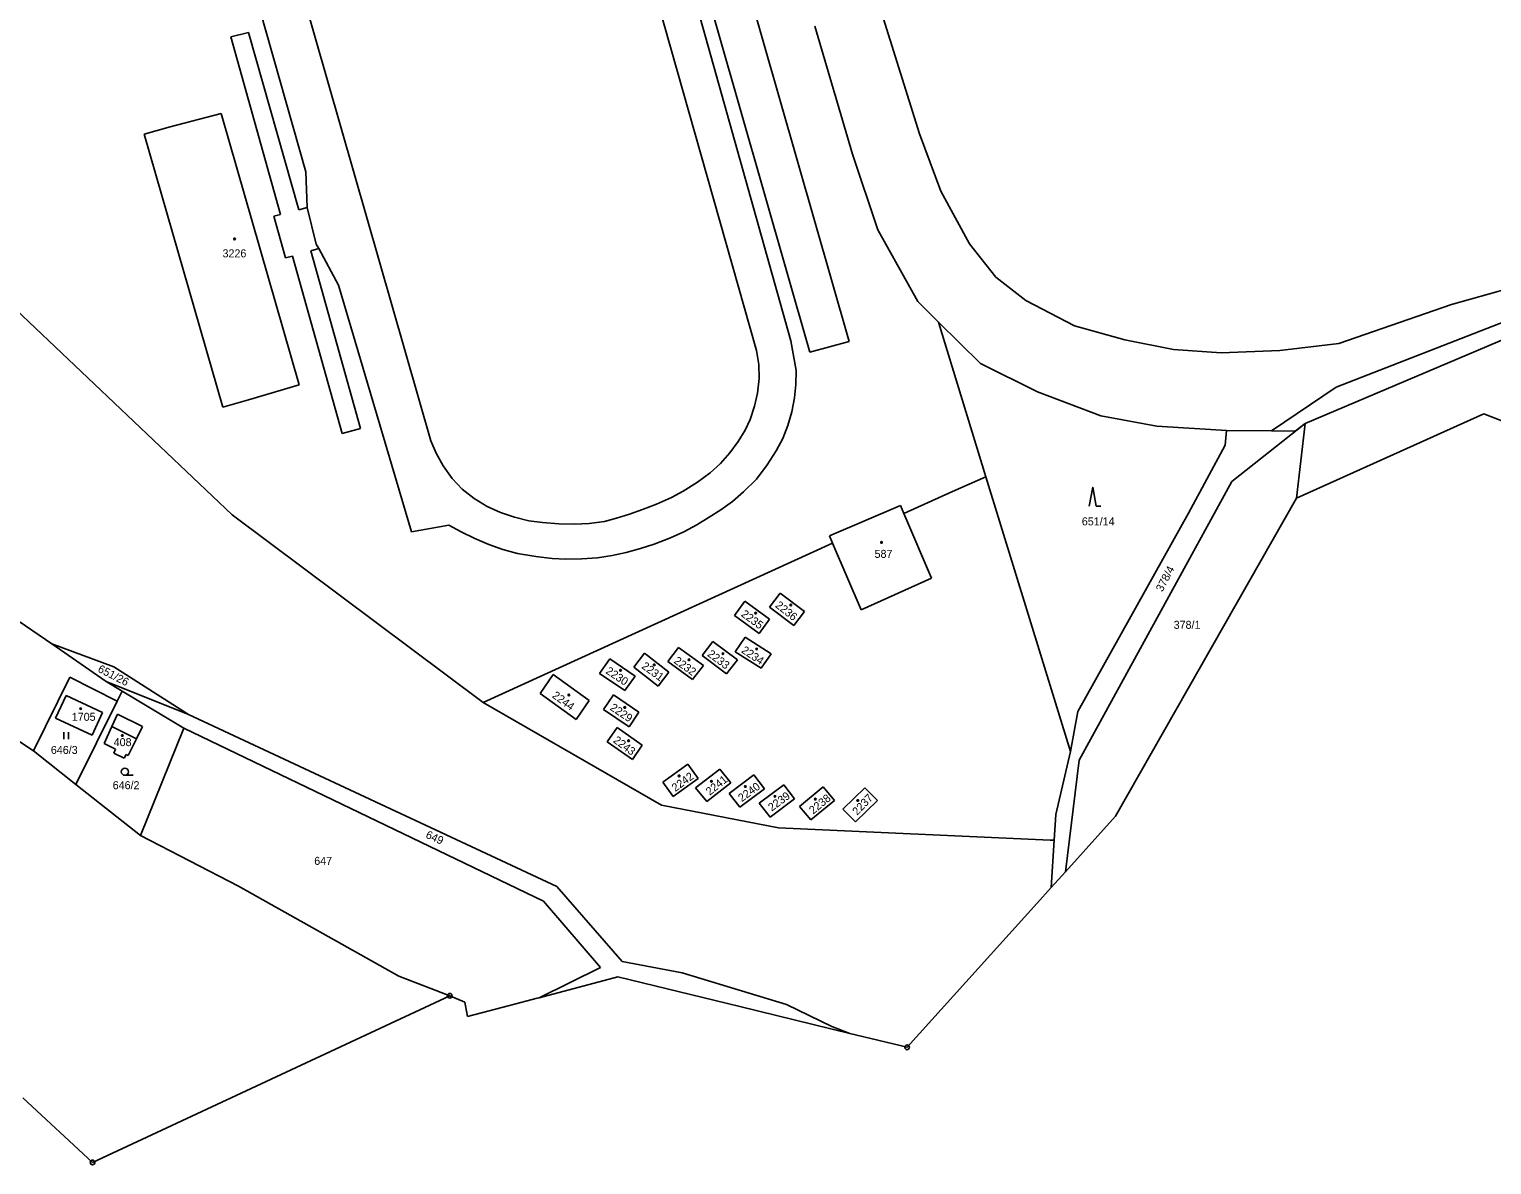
# Model space of a CAD drawing. Extents: x -735249 to -729401, y -1124843 to -1121828.
# Drawn here: x -734608.9 to -734298.2, y -1124475.5 to -1124234.3 of the extents above; entities that cross this region are included whole.
import ezdxf

# ---------------------------------------------------------------- set-up
doc = ezdxf.new("R2010")
doc.units = 0
for name, color, linetype in [('Vrstva 1', 7, 'Continuous'), ('Vrstva 13', 7, 'Continuous'), ('Vrstva 18', 7, 'Continuous'), ('Vrstva 19', 7, 'Continuous'), ('Vrstva 25', 7, 'Continuous'), ('Vrstva 4', 7, 'Continuous')]:
    doc.layers.add(name, color=color, linetype=linetype)

msp = doc.modelspace()

# ---------------------------------------------------------------- linework, layer by layer
at = {"layer": 'Vrstva 1'}
for points in [[(-734430.05, -1124223.66), (-734419.81, -1124256.51)], [(-734442.06, -1124233.65), (-734434.04, -1124260.87)], [(-734568.15, -1124252.2), (-734579.03, -1124255.03)], [(-734551.64, -1124309.82), (-734568.15, -1124252.2)], [(-734579.03, -1124255.03), (-734584.52, -1124256.6)], [(-734584.52, -1124256.6), (-734567.79, -1124314.61)], [(-734419.81, -1124256.51), (-734415.25, -1124268.73)], [(-734434.04, -1124260.87), (-734428.64, -1124276.9)], [(-734641.11, -1124266.1), (-734565.84, -1124337.48)], [(-734415.25, -1124268.73), (-734409.19, -1124279.9)], [(-734428.64, -1124276.9), (-734420.14, -1124292.18)], [(-734409.19, -1124279.9), (-734403.6, -1124287.01)], [(-734306.79, -1124292.81), (-734270.48, -1124282.56)], [(-734403.6, -1124287.01), (-734397.23, -1124291.92)], [(-734331.27, -1124310.37), (-734271.43, -1124287.05)], [(-734420.14, -1124292.18), (-734415.77, -1124296.56)], [(-734397.23, -1124291.92), (-734386.89, -1124297.31)], [(-734330.75, -1124301.08), (-734306.79, -1124292.81)], [(-734406.85, -1124305.29), (-734415.77, -1124296.56)], [(-734415.77, -1124296.56), (-734405.72, -1124329.43)], [(-734386.89, -1124297.31), (-734376.19, -1124300.32)], [(-734290.43, -1124297.99), (-734337.85, -1124318.1)], [(-734376.19, -1124300.32), (-734365.88, -1124302.32)], [(-734343.25, -1124302.57), (-734330.75, -1124301.08)], [(-734365.88, -1124302.32), (-734355.74, -1124303.04)], [(-734355.74, -1124303.04), (-734343.25, -1124302.57)], [(-734394.75, -1124311.31), (-734406.85, -1124305.29)], [(-734562.35, -1124313.05), (-734551.64, -1124309.82)], [(-734345, -1124319.66), (-734331.27, -1124310.37)], [(-734567.79, -1124314.61), (-734562.35, -1124313.05)], [(-734381.26, -1124316.42), (-734394.75, -1124311.31)], [(-734369.39, -1124318.64), (-734381.26, -1124316.42)], [(-734354.58, -1124319.59), (-734369.39, -1124318.64)], [(-734354.58, -1124319.59), (-734354.9, -1124322.7)], [(-734354.58, -1124319.59), (-734345, -1124319.66)], [(-734337.85, -1124318.1), (-734353.48, -1124330.37)], [(-734345, -1124319.66), (-734340, -1124319.7)], [(-734337.85, -1124318.1), (-734340, -1124319.7)], [(-734337.85, -1124318.1), (-734339.71, -1124333.95)], [(-734354.9, -1124322.7), (-734362.7, -1124337.15)], [(-734412.77, -1124332.53), (-734405.72, -1124329.43)], [(-734405.72, -1124329.43), (-734387.72, -1124387.71)], [(-734423.12, -1124337.17), (-734412.77, -1124332.53)], [(-734353.48, -1124330.37), (-734385.86, -1124389.57)], [(-734423.84, -1124335.47), (-734438.94, -1124341.9)], [(-734423.12, -1124337.17), (-734423.84, -1124335.47)], [(-734565.84, -1124337.48), (-734512.53, -1124377.34)], [(-734386.16, -1124379.27), (-734362.7, -1124337.15)], [(-734637.33, -1124342.23), (-734604.15, -1124364.88)], [(-734438.94, -1124341.9), (-734438.28, -1124343.48)], [(-734512.53, -1124377.34), (-734438.28, -1124343.48)], [(-734451.7, -1124357.11), (-734449.43, -1124354.12)], [(-734449.43, -1124354.12), (-734444.25, -1124357.98)], [(-734459.15, -1124358.87), (-734456.94, -1124355.84)], [(-734456.94, -1124355.84), (-734451.66, -1124359.65)], [(-734446.48, -1124361.01), (-734451.7, -1124357.11)], [(-734453.88, -1124362.67), (-734459.15, -1124358.87)], [(-734451.66, -1124359.65), (-734453.88, -1124362.67)], [(-734444.25, -1124357.98), (-734446.48, -1124361.01)], [(-734458.96, -1124366.57), (-734456.82, -1124363.48)], [(-734456.82, -1124363.48), (-734451.31, -1124366.97)], [(-734592.6, -1124372.87), (-734604.15, -1124364.88)], [(-734604.15, -1124364.88), (-734590.95, -1124369.79)], [(-734480.5, -1124369.85), (-734478.21, -1124366.88)], [(-734478.21, -1124366.88), (-734473.07, -1124370.89)], [(-734473.3, -1124368.63), (-734471, -1124365.63)], [(-734471, -1124365.63), (-734465.72, -1124369.45)], [(-734466.02, -1124367.37), (-734463.74, -1124364.36)], [(-734463.74, -1124364.36), (-734458.5, -1124368.25)], [(-734453.42, -1124370.07), (-734458.96, -1124366.57)], [(-734451.31, -1124366.97), (-734453.42, -1124370.07)], [(-734590.95, -1124369.79), (-734575.09, -1124379.86)], [(-734485.63, -1124368.09), (-734487.78, -1124371.16)], [(-734480.23, -1124371.71), (-734485.63, -1124368.09)], [(-734475.37, -1124373.85), (-734480.5, -1124369.85)], [(-734468.03, -1124372.43), (-734473.3, -1124368.63)], [(-734465.72, -1124369.45), (-734468.03, -1124372.43)], [(-734460.79, -1124371.23), (-734466.02, -1124367.37)], [(-734458.5, -1124368.25), (-734460.79, -1124371.23)], [(-734608.06, -1124387.58), (-734600.35, -1124371.98)], [(-734600.35, -1124371.98), (-734590.28, -1124377.05)], [(-734575.09, -1124379.86), (-734592.6, -1124372.87)], [(-734592.6, -1124372.87), (-734589.21, -1124374.9)], [(-734500.42, -1124375.41), (-734497.62, -1124371.39)], [(-734497.62, -1124371.39), (-734489.97, -1124376.94)], [(-734487.78, -1124371.16), (-734482.39, -1124374.79)], [(-734482.39, -1124374.79), (-734480.23, -1124371.71)], [(-734473.07, -1124370.89), (-734475.37, -1124373.85)], [(-734625.05, -1124376.38), (-734608.06, -1124387.58)], [(-734603.34, -1124380.63), (-734601.08, -1124375.85)], [(-734601.08, -1124375.85), (-734593.41, -1124379.48)], [(-734590.28, -1124377.05), (-734589.21, -1124374.9)], [(-734589.21, -1124374.9), (-734576.13, -1124382.77)], [(-734492.73, -1124380.94), (-734500.42, -1124375.41)], [(-734486.92, -1124378.82), (-734484.82, -1124375.69)], [(-734484.82, -1124375.69), (-734479.43, -1124379.38)], [(-734599.05, -1124394.72), (-734590.28, -1124377.05)], [(-734593.41, -1124379.48), (-734595.55, -1124384.28)], [(-734512.53, -1124377.34), (-734474.63, -1124399.16)], [(-734489.97, -1124376.94), (-734492.73, -1124380.94)], [(-734481.52, -1124382.51), (-734486.92, -1124378.82)], [(-734479.43, -1124379.38), (-734481.52, -1124382.51)], [(-734387.72, -1124387.71), (-734386.16, -1124379.27)], [(-734595.55, -1124384.28), (-734603.34, -1124380.63)], [(-734593, -1124386.05), (-734591.39, -1124382.43)], [(-734591.39, -1124382.43), (-734590.22, -1124379.81)], [(-734590.22, -1124379.81), (-734584.9, -1124382.45)], [(-734584.9, -1124382.45), (-734586.18, -1124385.02)], [(-734575.09, -1124379.86), (-734496.85, -1124416.44)], [(-734486.15, -1124385.72), (-734484.03, -1124382.63)], [(-734484.03, -1124382.63), (-734478.7, -1124386.38)], [(-734586.18, -1124385.02), (-734587.94, -1124388.58)], [(-734585.33, -1124405.58), (-734576.13, -1124382.77)], [(-734576.13, -1124382.77), (-734499.67, -1124419.51)], [(-734480.82, -1124389.47), (-734486.15, -1124385.72)], [(-734608.06, -1124387.58), (-734599.05, -1124394.72)], [(-734590.6, -1124387.25), (-734593, -1124386.05)], [(-734591, -1124388.06), (-734590.6, -1124387.25)], [(-734588.79, -1124389.16), (-734591, -1124388.06)], [(-734588.39, -1124388.36), (-734588.79, -1124389.16)], [(-734587.94, -1124388.58), (-734588.39, -1124388.36)], [(-734478.7, -1124386.38), (-734480.82, -1124389.47)], [(-734390.82, -1124401.11), (-734387.72, -1124387.71)], [(-734474.34, -1124394.23), (-734469.03, -1124390.43)], [(-734469.03, -1124390.43), (-734466.86, -1124393.5)], [(-734467.41, -1124395.45), (-734462.27, -1124391.46)], [(-734462.27, -1124391.46), (-734459.89, -1124394.37)], [(-734385.86, -1124389.57), (-734388.78, -1124413.28)], [(-734585.33, -1124405.58), (-734599.05, -1124394.72)], [(-734472.17, -1124397.3), (-734474.34, -1124394.23)], [(-734466.86, -1124393.5), (-734472.17, -1124397.3)], [(-734459.89, -1124394.37), (-734465.03, -1124398.36)], [(-734460.24, -1124396.63), (-734455.04, -1124392.73)], [(-734455.04, -1124392.73), (-734452.75, -1124395.7)], [(-734453.86, -1124398.7), (-734448.64, -1124394.8)], [(-734448.64, -1124394.8), (-734446.35, -1124397.76)], [(-734465.03, -1124398.36), (-734467.41, -1124395.45)], [(-734457.97, -1124399.6), (-734460.24, -1124396.63)], [(-734452.75, -1124395.7), (-734457.97, -1124399.6)], [(-734446.35, -1124397.76), (-734451.55, -1124401.67)], [(-734445.3, -1124399.4), (-734440.3, -1124395.27)], [(-734437.86, -1124398.12), (-734442.89, -1124402.27)], [(-734440.3, -1124395.27), (-734437.86, -1124398.12)], [(-734436.09, -1124400.02), (-734431.42, -1124395.49)], [(-734428.74, -1124398.13), (-734433.4, -1124402.66)], [(-734431.42, -1124395.49), (-734428.74, -1124398.13)], [(-734474.63, -1124399.16), (-734449.78, -1124403.98)], [(-734451.55, -1124401.67), (-734453.86, -1124398.7)], [(-734442.89, -1124402.27), (-734445.3, -1124399.4)], [(-734433.4, -1124402.66), (-734436.09, -1124400.02)], [(-734391.22, -1124406.61), (-734390.82, -1124401.11)], [(-734449.78, -1124403.98), (-734392.09, -1124406.57)], [(-734585.33, -1124405.58), (-734564.52, -1124416.38)], [(-734392.09, -1124406.57), (-734391.22, -1124406.61)], [(-734391.22, -1124406.61), (-734391.83, -1124416.66)], [(-734530.46, -1124435.43), (-734564.52, -1124416.38)], [(-734496.85, -1124416.44), (-734483, -1124432.33)], [(-734499.67, -1124419.51), (-734487.6, -1124433.63)], [(-734483, -1124432.33), (-734470.25, -1124434.72)], [(-734519.63, -1124439.61), (-734530.46, -1124435.43)], [(-734500.65, -1124440.04), (-734487.6, -1124433.63)], [(-734448.1, -1124441.51), (-734470.25, -1124434.72)], [(-734438.42, -1124446.14), (-734448.1, -1124441.51)], [(-734434.62, -1124447.62), (-734438.42, -1124446.14)]]:
    msp.add_lwpolyline(points, dxfattribs=at)
at = {"layer": 'Vrstva 13'}
for points in [[(-734339.71, -1124333.95), (-734299.93, -1124315.98)], [(-734299.93, -1124315.98), (-734295.4, -1124317.77)], [(-734378.15, -1124401.51), (-734339.71, -1124333.95)], [(-734388.78, -1124413.28), (-734378.15, -1124401.51)], [(-734391.83, -1124416.66), (-734388.78, -1124413.28)], [(-734391.83, -1124416.66), (-734394.88, -1124420.04)], [(-734422.46, -1124450.58), (-734394.88, -1124420.04)], [(-734500.65, -1124440.04), (-734483.92, -1124435.62)], [(-734458, -1124441.93), (-734483.92, -1124435.62)], [(-734595.51, -1124475.02), (-734519.63, -1124439.61)], [(-734519.63, -1124439.61), (-734516.4, -1124441)], [(-734516.4, -1124441), (-734515.83, -1124444.04)], [(-734506.9, -1124441.68), (-734515.83, -1124444.04)], [(-734501.07, -1124440.15), (-734506.9, -1124441.68)], [(-734501.07, -1124440.15), (-734500.65, -1124440.04)], [(-734458, -1124441.93), (-734434.62, -1124447.62)], [(-734434.62, -1124447.62), (-734422.46, -1124450.58)], [(-734610.34, -1124461.34), (-734595.51, -1124475.02)]]:
    msp.add_lwpolyline(points, dxfattribs=at)
at = {"layer": 'Vrstva 25'}
for points in [[(-734383.77, -1124335.62), (-734383.02, -1124331.62), (-734382.27, -1124335.62), (-734381.27, -1124335.62)], [(-734601.637, -1124385.155), (-734601.637, -1124383.655)], [(-734600.603, -1124385.155), (-734600.603, -1124383.655)], [(-734588.64, -1124392.8), (-734586.89, -1124392.8)]]:
    msp.add_lwpolyline(points, dxfattribs=at)
for centre, radius in [((-734565.33, -1124278.85), 0.175), ((-734427.89, -1124343.34), 0.175), ((-734447.16, -1124356.61), 0.174), ((-734454.64, -1124358.35), 0.174), ((-734461.55, -1124366.97), 0.174), ((-734454.42, -1124365.97), 0.175), ((-734476.18, -1124369.33), 0.174), ((-734468.8, -1124368.26), 0.174), ((-734483.33, -1124370.49), 0.174), ((-734494.3, -1124375.73), 0.174), ((-734598.03, -1124378.63), 0.175), ((-734482.43, -1124378.39), 0.174), ((-734589.18, -1124384.34), 0.175), ((-734481.63, -1124385.46), 0.175), ((-734588.64, -1124392.05), 0.75), ((-734470.89, -1124392.92), 0.174), ((-734464.01, -1124394.09), 0.174), ((-734456.82, -1124395.18), 0.174), ((-734450.51, -1124397.27), 0.174), ((-734441.94, -1124397.86), 0.175), ((-734432.93, -1124398.15), 0.174), ((-734519.63, -1124439.61), 0.5), ((-734519.63, -1124439.61), 0.032), ((-734422.46, -1124450.58), 0.5), ((-734422.46, -1124450.58), 0.032), ((-734595.51, -1124475.02), 0.5), ((-734595.51, -1124475.02), 0.032)]:
    msp.add_circle(centre, radius, dxfattribs=at)
at = {"layer": 'Vrstva 4'}
for points in [[(-734464.06, -1124198.24), (-734434.76, -1124300.64)], [(-734472.43, -1124200.47), (-734443.1, -1124302.9)], [(-734474.34, -1124203.58), (-734447.14, -1124300.5)], [(-734481.86, -1124205.82), (-734454.43, -1124302.59)], [(-734565.41, -1124210.89), (-734550.21, -1124264.58)], [(-734551, -1124226.39), (-734523.64, -1124321.72)], [(-734566.12, -1124235.93), (-734562.4, -1124235)], [(-734566.12, -1124235.93), (-734555.6, -1124273.65)], [(-734551.71, -1124272.68), (-734562.4, -1124235)], [(-734550.21, -1124264.58), (-734549.94, -1124272.2)], [(-734555.6, -1124273.65), (-734557, -1124274.03)], [(-734549.94, -1124272.2), (-734551.71, -1124272.68)], [(-734549.94, -1124272.2), (-734547.96, -1124279.97)], [(-734557, -1124274.03), (-734554.54, -1124282.85)], [(-734547.96, -1124279.97), (-734547.44, -1124280.93)], [(-734554.54, -1124282.85), (-734553.01, -1124282.49)], [(-734542.45, -1124320.22), (-734553.01, -1124282.49)], [(-734547.44, -1124280.93), (-734549.11, -1124281.39)], [(-734549.11, -1124281.39), (-734538.61, -1124319.14)], [(-734547.44, -1124280.93), (-734543.28, -1124288.71)], [(-734543.28, -1124288.71), (-734527.75, -1124341.06)], [(-734447.14, -1124300.5), (-734446.02, -1124306.83)], [(-734443.1, -1124302.9), (-734434.76, -1124300.64)], [(-734453.98, -1124305.55), (-734454.43, -1124302.59)], [(-734453.89, -1124308.53), (-734453.98, -1124305.55)], [(-734446.11, -1124309.76), (-734446.02, -1124306.83)], [(-734454.25, -1124311.66), (-734453.89, -1124308.53)], [(-734446.38, -1124312.62), (-734446.11, -1124309.76)], [(-734454.85, -1124314.42), (-734454.25, -1124311.66)], [(-734446.94, -1124315.59), (-734446.38, -1124312.62)], [(-734456.88, -1124319.46), (-734455.78, -1124317.24)], [(-734455.78, -1124317.24), (-734454.85, -1124314.42)], [(-734447.82, -1124318.5), (-734446.94, -1124315.59)], [(-734542.45, -1124320.22), (-734538.61, -1124319.14)], [(-734458.36, -1124321.88), (-734456.88, -1124319.46)], [(-734448.86, -1124321.23), (-734447.82, -1124318.5)], [(-734523.64, -1124321.72), (-734522.52, -1124324.38)], [(-734460.1, -1124324.33), (-734458.36, -1124321.88)], [(-734450.24, -1124323.85), (-734448.86, -1124321.23)], [(-734522.52, -1124324.38), (-734521.04, -1124327.06)], [(-734464.26, -1124328.54), (-734462.06, -1124326.54)], [(-734462.06, -1124326.54), (-734460.1, -1124324.33)], [(-734452.16, -1124326.87), (-734450.24, -1124323.85)], [(-734521.04, -1124327.06), (-734519.08, -1124329.73)], [(-734519.08, -1124329.73), (-734516.98, -1124332.02)], [(-734467.01, -1124330.56), (-734464.26, -1124328.54)], [(-734457.18, -1124332.55), (-734454.44, -1124329.88)], [(-734454.44, -1124329.88), (-734452.16, -1124326.87)], [(-734516.98, -1124332.02), (-734514.45, -1124334.02)], [(-734472.49, -1124333.78), (-734470.03, -1124332.47)], [(-734470.03, -1124332.47), (-734467.01, -1124330.56)], [(-734459.56, -1124334.61), (-734457.18, -1124332.55)], [(-734514.45, -1124334.02), (-734511.63, -1124335.67)], [(-734511.63, -1124335.67), (-734508.82, -1124336.95)], [(-734478.64, -1124336.35), (-734475.68, -1124335.17)], [(-734475.68, -1124335.17), (-734472.49, -1124333.78)], [(-734462.04, -1124336.39), (-734459.56, -1124334.61)], [(-734508.82, -1124336.95), (-734505.85, -1124337.95)], [(-734505.85, -1124337.95), (-734502.78, -1124338.71)], [(-734502.78, -1124338.71), (-734499.93, -1124339.12)], [(-734499.93, -1124339.12), (-734496.42, -1124339.39)], [(-734490, -1124339.33), (-734486.75, -1124338.87)], [(-734486.75, -1124338.87), (-734484.21, -1124338.21)], [(-734484.21, -1124338.21), (-734481.46, -1124337.31)], [(-734481.46, -1124337.31), (-734478.64, -1124336.35)], [(-734467.09, -1124339.59), (-734464.47, -1124337.96)], [(-734464.47, -1124337.96), (-734462.04, -1124336.39)], [(-734417.28, -1124350.94), (-734423.12, -1124337.17)], [(-734527.75, -1124341.06), (-734519.83, -1124339.63)], [(-734519.83, -1124339.63), (-734517.2, -1124341.05)], [(-734517.2, -1124341.05), (-734514.26, -1124342.49)], [(-734496.42, -1124339.39), (-734493.14, -1124339.47)], [(-734493.14, -1124339.47), (-734490, -1124339.33)], [(-734472.71, -1124342.39), (-734469.88, -1124341.07)], [(-734469.88, -1124341.07), (-734467.09, -1124339.59)], [(-734514.26, -1124342.49), (-734511.34, -1124343.75)], [(-734511.34, -1124343.75), (-734508.36, -1124344.8)], [(-734508.36, -1124344.8), (-734505.25, -1124345.65)], [(-734482.15, -1124345.45), (-734479.08, -1124344.61)], [(-734479.08, -1124344.61), (-734476.18, -1124343.69)], [(-734476.18, -1124343.69), (-734472.71, -1124342.39)], [(-734438.28, -1124343.48), (-734432.24, -1124357.65)], [(-734505.25, -1124345.65), (-734501.32, -1124346.33)], [(-734501.32, -1124346.33), (-734497.89, -1124346.74)], [(-734497.89, -1124346.74), (-734494.92, -1124346.88)], [(-734494.92, -1124346.88), (-734491.55, -1124346.83)], [(-734491.55, -1124346.83), (-734488.2, -1124346.59)], [(-734488.2, -1124346.59), (-734485.12, -1124346.12)], [(-734485.12, -1124346.12), (-734482.15, -1124345.45)], [(-734432.24, -1124357.65), (-734417.28, -1124350.94)], [(-734591.39, -1124382.43), (-734586.18, -1124385.02)]]:
    msp.add_lwpolyline(points, dxfattribs=at)

# ---------------------------------------------------------------- texts
at = {"layer": 'Vrstva 18'}
for s, p in [('651/14', (-734385.33, -1124339.71)), ('378/1', (-734365.82, -1124361.68)), ('646/3', (-734604.36, -1124388.26)), ('646/2', (-734591.22, -1124395.75)), ('647', (-734548.4, -1124411.82))]:
    msp.add_text(s, height=1.7, dxfattribs=at).set_placement(p)
for s, rotation, p in [('378/4', 62.30049, (-734368.214, -1124353.95)), ('651/26', 332.90265, (-734594.541, -1124370.734)), ('649', 335.50267, (-734524.876, -1124406.001))]:
    msp.add_text(s, height=1.7, rotation=rotation, dxfattribs=at).set_placement(p)
at = {"layer": 'Vrstva 19'}
for s, p in [('3226', (-734567.883, -1124282.78)), ('587', (-734429.36, -1124346.61)), ('1705', (-734599.91, -1124381.22)), ('408', (-734591.01, -1124386.6))]:
    msp.add_text(s, height=1.7, dxfattribs=at).set_placement(p)
for s, rotation, p in [('2235', 323.70257, (-734457.871, -1124358.868)), ('2236', 321.60256, (-734450.59, -1124356.948)), ('2233', 323.00257, (-734465.02, -1124367.331)), ('2234', 326.5026, (-734457.803, -1124366.614)), ('2230', 326.4026, (-734486.633, -1124371.025)), ('2231', 324.00258, (-734479.011, -1124369.926)), ('2232', 324.40258, (-734472.151, -1124368.814)), ('2244', 324.00258, (-734498.001, -1124376.156)), ('2229', 326.10259, (-734485.713, -1124378.786)), ('2243', 323.60258, (-734485.031, -1124385.668)), ('2242', 36.10029, (-734471.687, -1124396.351)), ('2241', 38.90031, (-734464.37, -1124397.159)), ('2240', 36.10029, (-734457.577, -1124398.521)), ('2239', 36.40029, (-734451.208, -1124400.521)), ('2238', 39.20031, (-734442.412, -1124401.149)), ('2237', 45.80036, (-734433.063, -1124401.408))]:
    msp.add_text(s, height=1.7, rotation=rotation, dxfattribs=at).set_placement(p)

doc.saveas('drawing.dxf')
